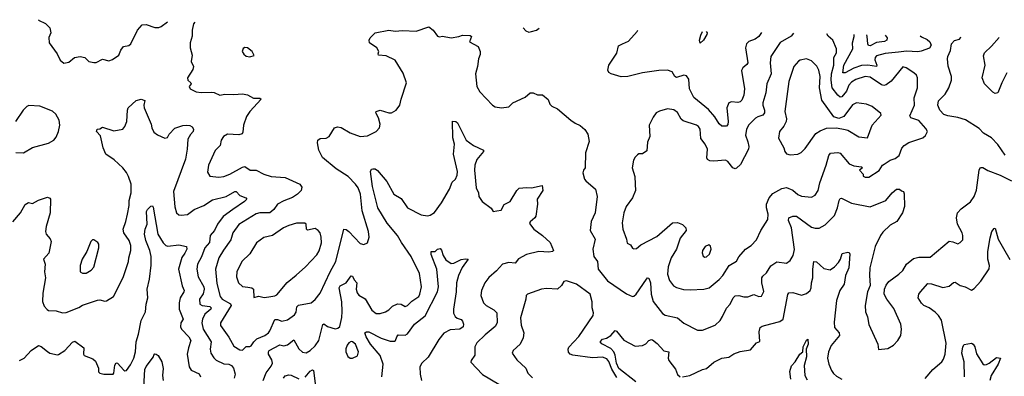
# Model space of a CAD drawing. Extents: x 2057697 to 2160550, y 827490 to 1016834.
# Tile 452 of 509: x 2099193 to 2107067, y 1013549 to 1016399. Entities that reach past the tile are written whole.
import ezdxf

# ---------------------------------------------------------------- set-up
doc = ezdxf.new("R2010")
doc.units = 0

msp = doc.modelspace()

# ---------------------------------------------------------------- linework, layer by layer
at = {"layer": '0CON20XD'}
for points in [[(2099343.9, 1016398.7), (2099345, 1016396.2), (2099398.8, 1016368.8), (2099433.8, 1016335), (2099441.2, 1016295), (2099426.4, 1016256.4), (2099428, 1016215), (2099493.3, 1016125), (2099516.7, 1016075), (2099545, 1016052.5), (2099585, 1016060), (2099632.3, 1016097.7), (2099675.9, 1016104.1), (2099715, 1016095.7), (2099745, 1016063.8), (2099785, 1016056.2), (2099805, 1016058), (2099855, 1016082.5), (2099905, 1016071.2), (2099935, 1016080), (2099985.9, 1016114.1), (2100001.2, 1016155), (2100023.3, 1016185), (2100066.4, 1016193.6), (2100082, 1016205), (2100136, 1016315), (2100171.7, 1016358.3), (2100205, 1016359.2), (2100275, 1016336), (2100305, 1016336), (2100325.8, 1016344.2), (2100374.9, 1016382.5)], [(2100592.8, 1016379), (2100584.4, 1016365), (2100571.9, 1016315), (2100572.1, 1016267.9), (2100557.5, 1016215), (2100557.5, 1016175), (2100572, 1016115), (2100565.8, 1016065), (2100582.2, 1016025), (2100577.9, 1016002.1), (2100534.4, 1015935), (2100538, 1015915), (2100562, 1015895), (2100563.8, 1015885), (2100548.8, 1015865), (2100556.7, 1015845), (2100605, 1015822), (2100645, 1015816), (2100725, 1015820.8), (2100747.3, 1015817.3), (2100795, 1015796), (2100835, 1015804.4), (2100905, 1015800.5), (2100975, 1015806.5), (2101015, 1015797.3), (2101062.5, 1015772.5), (2101115, 1015771.2), (2101123.3, 1015765), (2101034.3, 1015665), (2101006.9, 1015625), (2100981.9, 1015555), (2100978.8, 1015501.2), (2100972.9, 1015487.1), (2100945, 1015478.5), (2100855, 1015484.4), (2100823.7, 1015466.3), (2100804.2, 1015435), (2100795.4, 1015394.6), (2100756.6, 1015353.4), (2100702.2, 1015235), (2100695, 1015180), (2100715, 1015148.8), (2100785, 1015139.5), (2100825, 1015146.7), (2100875, 1015165.5), (2100975, 1015220), (2100995, 1015224.5), (2101036.8, 1015196.8), (2101085, 1015196.4), (2101145, 1015164.6), (2101205, 1015146.5), (2101315, 1015136.5), (2101433.7, 1015083.7), (2101450.9, 1015060.9), (2101444.4, 1015035), (2101416, 1015004), (2101375, 1014977.3), (2101305, 1014951.2), (2101255.7, 1014925), (2101226.8, 1014883.2), (2101195, 1014855.9), (2101115, 1014855.3), (2101085, 1014847.7), (2100945, 1014762.2), (2100897.8, 1014695), (2100881.1, 1014638.9), (2100822.6, 1014557.4), (2100786.8, 1014495), (2100758.8, 1014405), (2100769.5, 1014289.5), (2100796.2, 1014186.2), (2100813.5, 1014165), (2100879, 1014129), (2100885.8, 1014115.8), (2100798.2, 1013975), (2100799.5, 1013955), (2100865, 1013862.9), (2100905, 1013788.6), (2100955, 1013760.5), (2100975, 1013758.9), (2101005, 1013787.1), (2101035, 1013786.7), (2101045, 1013793.1), (2101064.8, 1013825.2), (2101090.5, 1013849.5), (2101152.5, 1013875), (2101181.9, 1013895), (2101195, 1013912.5), (2101235, 1014002.5), (2101255, 1014003.5), (2101290.9, 1013989.1), (2101335, 1013999.4), (2101390.6, 1014039.4), (2101405, 1014061.2), (2101410.9, 1014105), (2101421.8, 1014118.2), (2101524.6, 1014135.4), (2101555, 1014161.4), (2101597.4, 1014212.6), (2101675.2, 1014384.8), (2101720.4, 1014465), (2101785, 1014726), (2101805, 1014722.2), (2101825.3, 1014705.3), (2101915, 1014611.2), (2101945, 1014601.2), (2101973.6, 1014616.4), (2101988.8, 1014661.2), (2101984, 1014705), (2101932.5, 1014872.5), (2101918.7, 1015005), (2101898.8, 1015055), (2101877.8, 1015085), (2101819.2, 1015145), (2101725, 1015208.1), (2101615, 1015297.5), (2101584.6, 1015355), (2101573.6, 1015415), (2101577.5, 1015435), (2101595, 1015448.6), (2101645, 1015453.1), (2101668.8, 1015465), (2101712, 1015535), (2101735, 1015542.9), (2101765, 1015538.1), (2101835, 1015494.4), (2101915, 1015465.6), (2101975, 1015471.9), (2102045, 1015506), (2102070.8, 1015535), (2102075.7, 1015564.3), (2102063.7, 1015613.7), (2102040.8, 1015655), (2102043.3, 1015665), (2102075, 1015675.6), (2102145, 1015654.3), (2102166.1, 1015653.9), (2102205, 1015676.7), (2102234, 1015715), (2102244, 1015765), (2102285.7, 1015894.3), (2102260.3, 1015970.3), (2102196.5, 1016076.5), (2102125, 1016108.9), (2102063.8, 1016115), (2102058.8, 1016125), (2102066.7, 1016145), (2102048.8, 1016175), (2101990, 1016215), (2101988.8, 1016235), (2101996.2, 1016255), (2102036.7, 1016295), (2102145, 1016314.3), (2102195, 1016308.1), (2102255, 1016313.1), (2102365, 1016306.2), (2102465, 1016341.2), (2102500, 1016315), (2102535, 1016267.5), (2102550.7, 1016260.7), (2102575, 1016266.2), (2102644.3, 1016254.3), (2102705, 1016263.8), (2102735, 1016276.2), (2102795, 1016272.5), (2102806.7, 1016265), (2102791.7, 1016221.7), (2102858.8, 1016185), (2102875.9, 1016145.9), (2102875, 1016120), (2102862, 1016085), (2102854, 1016025), (2102837.5, 1015965), (2102850, 1015865), (2102871.8, 1015821.8), (2102974.4, 1015714.4), (2102995, 1015702.5), (2103045.8, 1015694.2), (2103106.3, 1015703.7), (2103136.7, 1015735), (2103235, 1015779.2), (2103275, 1015814), (2103300, 1015815), (2103335, 1015798.6), (2103375, 1015798), (2103420.5, 1015760.5), (2103433, 1015723), (2103447.7, 1015707.7), (2103495, 1015686.2), (2103601.2, 1015595), (2103635, 1015570.8), (2103675, 1015554), (2103711.7, 1015521.7), (2103735.8, 1015485), (2103747.5, 1015425), (2103718.6, 1015335), (2103716.2, 1015215), (2103702, 1015195), (2103698, 1015175), (2103710, 1015125), (2103719.7, 1015109.7), (2103798.6, 1015045), (2103811.1, 1014985), (2103795.8, 1014855), (2103762.5, 1014785), (2103756, 1014715), (2103795.9, 1014644.1), (2103777.5, 1014565), (2103783.8, 1014505), (2103812.9, 1014465), (2103818.8, 1014405), (2103895, 1014312.5), (2104045, 1014208.6), (2104095, 1014187.1), (2104105, 1014188.6), (2104122.9, 1014205), (2104205, 1014326.2), (2104215, 1014336.2), (2104225, 1014333.3), (2104237.7, 1014295), (2104242.5, 1014205), (2104257.9, 1014147.9), (2104335, 1014050.8), (2104355, 1014037.1), (2104452.5, 1014015), (2104503.4, 1013973.4), (2104615, 1013918.8), (2104655, 1013917.5), (2104755, 1013956.9), (2104794.4, 1013995), (2104813.8, 1014026.2), (2104846.8, 1014093.2), (2104874.2, 1014125), (2104899.4, 1014175), (2104915, 1014192.5), (2104945, 1014195.8), (2104985, 1014184.2), (2105015, 1014184.2), (2105065, 1014201.4), (2105105, 1014186), (2105125, 1014190), (2105144.3, 1014225.7), (2105128.9, 1014295), (2105127.8, 1014335), (2105135, 1014350), (2105165, 1014375.8), (2105199.6, 1014430.4), (2105247.3, 1014462.7), (2105325, 1014451.9), (2105355.6, 1014475), (2105378.8, 1014515), (2105388.6, 1014561.4), (2105365.7, 1014735.7), (2105342.5, 1014795), (2105344.4, 1014815.6), (2105375, 1014828.6), (2105405, 1014829.1), (2105525, 1014741.5), (2105555, 1014731.9), (2105586.4, 1014733.6), (2105635, 1014760), (2105708.9, 1014835), (2105734.6, 1014894.6), (2105746.5, 1014955), (2105755, 1014969.4), (2105765, 1014971.9), (2105845, 1014932.5), (2105995, 1014904.4), (2106120, 1014955), (2106170.8, 1015015), (2106205, 1015043.8), (2106230, 1015045), (2106245, 1015030), (2106260, 1015025), (2106266.1, 1015006.1), (2106268.6, 1014905), (2106253.7, 1014856.3), (2106207.5, 1014785), (2106155, 1014755.7), (2106095, 1014701.9), (2106076.4, 1014675), (2106035.5, 1014585), (2105993, 1014417), (2105990, 1014355), (2105995.8, 1014275), (2105972.5, 1014225), (2105953.8, 1014115), (2105957.5, 1014065), (2105972.9, 1014025), (2105983, 1013963), (2106056.7, 1013805), (2106061.7, 1013761.7), (2106135, 1013770), (2106181.7, 1013798.3), (2106216.7, 1013835), (2106240, 1013875), (2106246, 1013925), (2106238.8, 1013965), (2106185, 1014090), (2106127.1, 1014165), (2106105.8, 1014205), (2106108, 1014245), (2106121.7, 1014278.3), (2106143.3, 1014306.7), (2106225, 1014364), (2106255.4, 1014394.6), (2106285.6, 1014445), (2106339.8, 1014490.2), (2106385, 1014502.2), (2106475, 1014501.8), (2106625, 1014628), (2106655, 1014623.8), (2106695, 1014607.5), (2106715, 1014617.5), (2106735, 1014640), (2106736, 1014674), (2106730.8, 1014695), (2106694.1, 1014764.1), (2106684.6, 1014815.4), (2106693.1, 1014855), (2106722.6, 1014887.4), (2106797.6, 1014942.4), (2106825.8, 1014985), (2106844.3, 1015035.7), (2106865.7, 1015195), (2106874, 1015215), (2106881.7, 1015218.3), (2106895, 1015217.1), (2106935, 1015192.5), (2107035, 1015156.7), (2107125, 1015110)], [(2103220.2, 1016334.8), (2103240.5, 1016310.5), (2103265, 1016300), (2103285, 1016303.3), (2103325.9, 1016314.1), (2103348.3, 1016332.1)], [(2105124.8, 1016295.4), (2105105, 1016263.5), (2105075, 1016242.7), (2105025.3, 1016224.7), (2105004.4, 1016205), (2104996.5, 1016175), (2105015.5, 1016054.5), (2105008.9, 1016041.1), (2104975.7, 1016014.3), (2104965.9, 1015994.1), (2104990.5, 1015845), (2104983.3, 1015795), (2104967.5, 1015755), (2104955, 1015742.9), (2104935, 1015738.1), (2104885, 1015741.5), (2104864.2, 1015735), (2104847.9, 1015695), (2104857.9, 1015585), (2104855, 1015560), (2104845, 1015549.2), (2104808, 1015548), (2104787.2, 1015567.2), (2104752.4, 1015622.4), (2104700.4, 1015680.4), (2104585, 1015776.9), (2104550.6, 1015845), (2104543.6, 1015923.6), (2104525, 1015950.8), (2104505, 1015954.4), (2104445, 1015935.8), (2104432.5, 1015945), (2104412, 1015982), (2104375, 1015995.5), (2104305, 1015992.9), (2104175, 1015975.4), (2104055.5, 1015944.5), (2104003.1, 1015943.1), (2103923.8, 1015965), (2103905, 1015978), (2103897.1, 1015995), (2103905.6, 1016035), (2103969.7, 1016130.3), (2103980.9, 1016189.1), (2104015, 1016205.5), (2104062.3, 1016227.7), (2104131.4, 1016305), (2104135.6, 1016315.9)], [(2104684.2, 1016304.5), (2104692, 1016295), (2104689.5, 1016280.5), (2104662.5, 1016235), (2104635, 1016210), (2104630, 1016235), (2104641.2, 1016275), (2104654.3, 1016305.1)], [(2105381.8, 1016290.1), (2105364.1, 1016265.9), (2105274.6, 1016215.4), (2105201.1, 1016105), (2105193.8, 1016055), (2105203.8, 1015965), (2105167.8, 1015885), (2105161.5, 1015815), (2105136.2, 1015735), (2105136.2, 1015715), (2105150, 1015675), (2105149.1, 1015655), (2105135, 1015634.5), (2105095, 1015623.1), (2105078.1, 1015611.9), (2105021.4, 1015555), (2105005, 1015522.5), (2104997.8, 1015475), (2105015, 1015422), (2105023.7, 1015386.3), (2105021.9, 1015365), (2104957.3, 1015242.7), (2104925, 1015211.5), (2104915, 1015207.5), (2104895, 1015215.6), (2104855, 1015265.8), (2104837.3, 1015277.3), (2104745, 1015268), (2104711.6, 1015271.6), (2104695, 1015281.4), (2104687.5, 1015295), (2104694.5, 1015365), (2104674.6, 1015404.6), (2104640.4, 1015450.4), (2104635.6, 1015525), (2104622.5, 1015545), (2104605, 1015556.9), (2104499.6, 1015589.6), (2104484.3, 1015605), (2104455, 1015656), (2104425, 1015677.5), (2104373.2, 1015686.8), (2104311.2, 1015668.8), (2104283.3, 1015655), (2104259.3, 1015620.7), (2104226.7, 1015555), (2104232, 1015465), (2104215, 1015420), (2104208.3, 1015351.7), (2104175, 1015326.2), (2104145, 1015326), (2104135, 1015320), (2104115, 1015300), (2104102, 1015275), (2104091.2, 1015215), (2104113.8, 1015145), (2104114.5, 1015085), (2104117.2, 1015032.8), (2104094.2, 1014975), (2104044.3, 1014905), (2104024.4, 1014855), (2104011.1, 1014775), (2104015.4, 1014725.4), (2104045.8, 1014645.8), (2104051.7, 1014611.7), (2104079.2, 1014599.2), (2104095, 1014572.5), (2104105, 1014567.5), (2104125, 1014570), (2104161.7, 1014598.3), (2104289.2, 1014665), (2104415, 1014774.3), (2104455, 1014779.2), (2104495, 1014762.5), (2104520, 1014735), (2104522.5, 1014715), (2104475, 1014652), (2104444.6, 1014565), (2104404.3, 1014495.7), (2104378.5, 1014425), (2104373.8, 1014365), (2104389.1, 1014315), (2104422.5, 1014272.5), (2104445, 1014259.6), (2104502.2, 1014242.2), (2104555, 1014238.9), (2104665, 1014244.3), (2104706.2, 1014255), (2104787.3, 1014322.7), (2104815.5, 1014355), (2104866.7, 1014433.3), (2104925, 1014470), (2104945, 1014504.3), (2104998, 1014565), (2105043.8, 1014595), (2105085, 1014640), (2105120.6, 1014715), (2105177.4, 1014802.6), (2105180, 1014845), (2105164.7, 1014895), (2105166.1, 1014925), (2105186.2, 1014975), (2105215, 1015010), (2105289.1, 1015050.9), (2105325, 1015057.9), (2105375, 1015037.1), (2105415, 1015002.9), (2105445, 1014988.9), (2105525, 1014981.2), (2105555, 1014996.2), (2105578.1, 1015035), (2105591.5, 1015095), (2105643.8, 1015235), (2105662.7, 1015312.7), (2105677, 1015333), (2105735, 1015337.7), (2105753.4, 1015333.4), (2105826.3, 1015246.3), (2105865, 1015231.5), (2105925, 1015223.3), (2105933.3, 1015215), (2105908.8, 1015195), (2105937.5, 1015165), (2105938.8, 1015148.8), (2105955, 1015140.8), (2105985, 1015140.8), (2106067.4, 1015192.6), (2106093.3, 1015235), (2106106.7, 1015245), (2106155, 1015276.9), (2106195, 1015290.5), (2106226.7, 1015313.3), (2106248.7, 1015371.3), (2106265.5, 1015394.5), (2106305, 1015417.1), (2106415, 1015454), (2106437.7, 1015472.3), (2106452.5, 1015505), (2106440.5, 1015530.5), (2106385, 1015594.4), (2106318.8, 1015615), (2106310.5, 1015630.5), (2106348.7, 1015715), (2106346.8, 1015775), (2106372.2, 1015855), (2106374.4, 1015935), (2106364.4, 1015955), (2106344.2, 1015975), (2106282.5, 1016015), (2106255, 1016022.9), (2106162.1, 1015907.9), (2106122.8, 1015877.2), (2106105, 1015873.3), (2106085, 1015878), (2105995, 1015940.7), (2105955, 1015944.7), (2105878.8, 1015921.2), (2105845, 1015900.3), (2105825, 1015875.5), (2105805, 1015826.8), (2105767.7, 1015782.3), (2105755, 1015780.8), (2105736.2, 1015795), (2105689.5, 1015855), (2105681.5, 1015915), (2105684.4, 1015965), (2105702.7, 1016035), (2105703.2, 1016096.8), (2105724.5, 1016135), (2105726.2, 1016165), (2105695.8, 1016235.8), (2105657.8, 1016267.8), (2105648.2, 1016284.6)], [(2106393.5, 1016269.2), (2106405, 1016261.8), (2106451.7, 1016241.7), (2106471.7, 1016221.7), (2106481.9, 1016195), (2106467.8, 1016172.2), (2106403.6, 1016146.4), (2106375, 1016141.8), (2106285, 1016148.2), (2106221.2, 1016138.8), (2106115, 1016129.7), (2106045, 1016109.2), (2106033.6, 1016096.4), (2106031, 1016079), (2106047.9, 1016035), (2106044.4, 1016025.6), (2105975, 1016036.4), (2105925, 1016031.9), (2105865, 1016012.7), (2105795, 1015975.4), (2105775, 1015973.1), (2105784.1, 1016035.9), (2105854.7, 1016165), (2105854.1, 1016215), (2105867.6, 1016265), (2105866.8, 1016280)], [(2106115.4, 1016274.9), (2106130, 1016255), (2106127.1, 1016235), (2106108.8, 1016225), (2106045, 1016215.8), (2105995, 1016190.7), (2105981.6, 1016191.6), (2105974.7, 1016205), (2105971, 1016265), (2105967.1, 1016278)], [(2107075, 1015316.9), (2107015, 1015401.5), (2106964.6, 1015454.6), (2106901.1, 1015491.1), (2106865, 1015528), (2106757.9, 1015597.9), (2106695, 1015618.2), (2106615, 1015629.4), (2106585, 1015640.9), (2106550.5, 1015675), (2106535.6, 1015715), (2106539.7, 1015750.3), (2106595, 1015802.9), (2106623.8, 1015855), (2106644.5, 1015915), (2106644.5, 1015945), (2106617.6, 1016027.6), (2106613.1, 1016085), (2106615.6, 1016105), (2106636.9, 1016153.1), (2106643.8, 1016206.2), (2106668.7, 1016231.3), (2106707.8, 1016242.2), (2106717.8, 1016255), (2106719.3, 1016262.3)], [(2107086.9, 1015975), (2107046.7, 1015895), (2107015, 1015813.8), (2106995, 1015810), (2106975, 1015818.8), (2106909.2, 1015885), (2106889.2, 1015935), (2106914.3, 1016035), (2106901.2, 1016108.8), (2106908, 1016135), (2106965, 1016186.7), (2107025.5, 1016255.9)], [(2101035, 1016103.3), (2101067.5, 1016112.5), (2101052.5, 1016145), (2101015, 1016173.3), (2100995, 1016177.5), (2100980.7, 1016169.3), (2100973.3, 1016145), (2100985, 1016122.5), (2101005, 1016107.5), (2101035, 1016103.3)], [(2105355, 1015318.8), (2105415, 1015324.2), (2105443, 1015337), (2105475, 1015370), (2105560.6, 1015489.4), (2105595, 1015511.9), (2105645, 1015533.1), (2105725, 1015534), (2105795, 1015521.9), (2105815.5, 1015515.5), (2105905, 1015462), (2105972.5, 1015455), (2106010, 1015555), (2106082.5, 1015635), (2106079.3, 1015649.3), (2106010, 1015705), (2105964.1, 1015724.1), (2105885.6, 1015735.6), (2105852.3, 1015717.7), (2105785, 1015624.2), (2105745, 1015610), (2105703.2, 1015623.2), (2105606.8, 1015756.8), (2105588.2, 1015855), (2105594.1, 1015945), (2105585.3, 1015995.3), (2105567.4, 1016027.4), (2105525, 1016069.2), (2105485, 1016085.8), (2105435, 1016075.8), (2105422, 1016068), (2105385, 1016023.8), (2105343.6, 1015905), (2105312.7, 1015665), (2105325.3, 1015605.3), (2105324, 1015586), (2105305, 1015547.5), (2105269.2, 1015505), (2105262.3, 1015452.3), (2105303.8, 1015375), (2105311.2, 1015345), (2105325, 1015326.7), (2105355, 1015318.8)], [(2100054.6, 1014845), (2100068.2, 1014915), (2100068.9, 1014955), (2100085.7, 1015015), (2100083.6, 1015085), (2100064.3, 1015144.3), (2100047.9, 1015177.9), (2100018.2, 1015215), (2099949.9, 1015279.9), (2099883.3, 1015325), (2099862.2, 1015375), (2099839.5, 1015469.5), (2099808.8, 1015505), (2099812.5, 1015525), (2099835, 1015527.5), (2099855, 1015540), (2099945, 1015511.1), (2100017.5, 1015525), (2100035, 1015544.2), (2100050.4, 1015585), (2100054.4, 1015675), (2100061.4, 1015695), (2100125, 1015753.6), (2100165, 1015764.6), (2100192.9, 1015752.9), (2100185.6, 1015715), (2100188.9, 1015695), (2100244.3, 1015565), (2100249.2, 1015535), (2100265, 1015500), (2100295, 1015478.8), (2100355, 1015453.3), (2100375, 1015457.5), (2100389.2, 1015485), (2100435, 1015532.5), (2100497, 1015553), (2100525, 1015557.1), (2100555, 1015553.1), (2100573.5, 1015543.5), (2100584.3, 1015525), (2100580.8, 1015505), (2100558.5, 1015481.5), (2100538.9, 1015445), (2100533.6, 1015365), (2100519.1, 1015285), (2100423.6, 1015025), (2100433.3, 1014903.3), (2100446.7, 1014855), (2100465, 1014840), (2100483.6, 1014836.4), (2100535, 1014842.9), (2100588.1, 1014881.9), (2100665, 1014913.8), (2100735, 1014958.2), (2100845, 1014985.8), (2100915, 1015026.9), (2100925, 1015025.6), (2100955, 1014994.5), (2101002.5, 1014975), (2101010, 1014965), (2100991.2, 1014945), (2100897.8, 1014882.2), (2100821.2, 1014825), (2100774.3, 1014765.7), (2100752.3, 1014715), (2100716.5, 1014675), (2100710.6, 1014619.4), (2100674.1, 1014575.9), (2100646.4, 1014503.6), (2100614.5, 1014445), (2100609.1, 1014405), (2100621.5, 1014345), (2100664.7, 1014265), (2100669.7, 1014245), (2100661.1, 1014208.9), (2100632.1, 1014165), (2100634.5, 1014125), (2100653.3, 1014115), (2100715, 1014105.4), (2100725.7, 1014095), (2100723.1, 1014085), (2100674.7, 1014045), (2100655.3, 1014005), (2100649.3, 1013975), (2100660, 1013925), (2100724.6, 1013825), (2100717.5, 1013765), (2100723.1, 1013735), (2100745.9, 1013695.9), (2100765, 1013678.5), (2100825, 1013648.9), (2100865.3, 1013645.3), (2100888.1, 1013635), (2100903, 1013613), (2100916.9, 1013566.9), (2100908.1, 1013535)], [(2099163.6, 1015336.4), (2099225, 1015333.8), (2099295, 1015377.5), (2099425, 1015411.4), (2099466, 1015435), (2099485, 1015460), (2099504.5, 1015505.5), (2099515.6, 1015555), (2099510, 1015595), (2099482.5, 1015645), (2099455, 1015668.9), (2099355, 1015707.5), (2099266.4, 1015713.6), (2099250, 1015705), (2099220, 1015675), (2099159.2, 1015585)], [(2101141.5, 1013515), (2101164.2, 1013575.8), (2101205, 1013630.6), (2101214.7, 1013655), (2101210.3, 1013680.3), (2101184.1, 1013725), (2101182.9, 1013745), (2101189.4, 1013755), (2101275, 1013800.5), (2101305, 1013793.6), (2101335, 1013800.4), (2101385, 1013840), (2101425, 1013769.2), (2101455, 1013740.6), (2101485, 1013736.5), (2101515.6, 1013755), (2101556.6, 1013793.4), (2101584.6, 1013835), (2101616.9, 1013963.1), (2101625, 1013966.9), (2101655, 1013948.1), (2101715, 1013927.5), (2101737, 1013933), (2101753.2, 1013946.8), (2101770.8, 1014019.2), (2101772.8, 1014067.2), (2101768.4, 1014145), (2101747.1, 1014255), (2101755, 1014270.6), (2101805, 1014296.7), (2101845, 1014352), (2101855, 1014350), (2101869.4, 1014319.4), (2101889.4, 1014295), (2101884.6, 1014245), (2101891.1, 1014215), (2101905, 1014198.1), (2101955, 1014166.9), (2102008.6, 1014078.6), (2102045, 1014050.6), (2102075, 1014050), (2102120, 1014065), (2102145, 1014079.2), (2102175, 1014108.6), (2102215, 1014127.1), (2102245, 1014126), (2102275, 1014106.2), (2102295, 1014113.8), (2102329.8, 1014150.2), (2102385, 1014185.8), (2102394.5, 1014205), (2102406.9, 1014265), (2102391.7, 1014371.7), (2102322.9, 1014505), (2102246.9, 1014616.9), (2102215.8, 1014675), (2102131.9, 1014771.9), (2102056.6, 1014895), (2102015.4, 1015065), (2102000, 1015185), (2102007, 1015203), (2102017, 1015207), (2102035, 1015207.5), (2102055, 1015193.8), (2102129.1, 1015105), (2102186, 1015005), (2102245, 1014970), (2102294.6, 1014894.6), (2102405, 1014840), (2102455, 1014831.4), (2102475, 1014835.8), (2102510.9, 1014859.1), (2102566.7, 1014935), (2102630.5, 1015045), (2102650.9, 1015099.1), (2102678.9, 1015125), (2102692.5, 1015155), (2102693.3, 1015185), (2102663.7, 1015325), (2102670, 1015405), (2102656.7, 1015455), (2102653.3, 1015586.7), (2102680, 1015585), (2102695, 1015573.3), (2102765, 1015436), (2102823.4, 1015393.4), (2102902.5, 1015355), (2102903.3, 1015345), (2102848.2, 1015281.8), (2102833.1, 1015235), (2102830.4, 1015195), (2102844.5, 1015055), (2102861.4, 1015015), (2102866.2, 1014985), (2102892.5, 1014945), (2102963, 1014893), (2102980, 1014865), (2103008.3, 1014871.7), (2103045, 1014877.5), (2103068.3, 1014921.7), (2103116.7, 1014945), (2103168.8, 1015035), (2103188.8, 1015051.2), (2103245, 1015058.6), (2103285.6, 1015054.4), (2103372.5, 1015072.5), (2103377.5, 1015035), (2103331.2, 1014965), (2103333.3, 1014925), (2103320.5, 1014829.5), (2103313.3, 1014815), (2103275, 1014782.5), (2103270.7, 1014770.7), (2103304.3, 1014724.3), (2103375, 1014672.9), (2103435, 1014617.5), (2103463.3, 1014555), (2103453.9, 1014546.1), (2103425, 1014540.8), (2103345, 1014545.8), (2103245, 1014521.9), (2103181.7, 1014488.3), (2103155, 1014454.3), (2103105, 1014457.3), (2103055, 1014444.4), (2103007.6, 1014392.4), (2102945, 1014338.6), (2102913.9, 1014296.1), (2102885.6, 1014235), (2102880.6, 1014195), (2102903.1, 1014135), (2102922.5, 1014115), (2102985, 1014079.5), (2103007.8, 1014055), (2103011.1, 1013975), (2102995, 1013945.8), (2102915, 1013881.1), (2102849.2, 1013815), (2102832.9, 1013785), (2102832.3, 1013717.7), (2102803.8, 1013675), (2102802.3, 1013662.3), (2102895, 1013563.1), (2103025, 1013486.2)], [(2099137.2, 1014782.8), (2099199.2, 1014855), (2099237.9, 1014922.1), (2099265, 1014938), (2099295, 1014930), (2099345, 1014956), (2099415, 1014980), (2099433.6, 1014973.6), (2099438.8, 1014965), (2099436, 1014855), (2099404.2, 1014745), (2099399.2, 1014705), (2099404.4, 1014684.4), (2099436.6, 1014646.6), (2099445.7, 1014625), (2099427.1, 1014532.9), (2099383.8, 1014485), (2099395.8, 1014445.8), (2099390.6, 1014385), (2099400, 1014335), (2099377.3, 1014212.7), (2099376.7, 1014146.7), (2099389.1, 1014109.1), (2099412.6, 1014082.6), (2099425, 1014075.8), (2099485, 1014071.4), (2099535, 1014057.1), (2099565, 1014058.9), (2099665, 1014097.8), (2099695, 1014117.1), (2099815, 1014158.6), (2099835, 1014160.6), (2099875, 1014148.6), (2099888, 1014152), (2099943.2, 1014186.8), (2100020.9, 1014339.1), (2100064.3, 1014465), (2100065.6, 1014495), (2100082.5, 1014555), (2100080.9, 1014595), (2100068.2, 1014635), (2100025.4, 1014695), (2100020, 1014725), (2100042.9, 1014785), (2100054.6, 1014845)], [(2099192, 1013675), (2099228.1, 1013695), (2099284.2, 1013755), (2099345, 1013793.8), (2099365, 1013785.8), (2099415, 1013748), (2099435, 1013733.8), (2099495, 1013721.2), (2099505, 1013724), (2099554.3, 1013755.7), (2099615, 1013822), (2099635, 1013830.8), (2099705, 1013777.5), (2099704, 1013725), (2099710, 1013715), (2099778.3, 1013688.3), (2099799.2, 1013669.2), (2099823.8, 1013613.8), (2099824.2, 1013584.2), (2099833.9, 1013573.9), (2099865, 1013566.7), (2099940, 1013565), (2099946.1, 1013573.9), (2099955, 1013637.5), (2099965, 1013657.5), (2099975, 1013653.3), (2100025, 1013598), (2100035, 1013592.5), (2100046.7, 1013595), (2100079.7, 1013640.3), (2100106.9, 1013695), (2100120, 1013745), (2100124.4, 1013825), (2100144.6, 1013885.4), (2100165.4, 1013995), (2100198.9, 1014065), (2100204.7, 1014125), (2100217.5, 1014175), (2100211.8, 1014245), (2100231.3, 1014325), (2100243.6, 1014436.4), (2100245.4, 1014505), (2100233.3, 1014555), (2100202.1, 1014635), (2100191.8, 1014685), (2100196.5, 1014723.5), (2100212.1, 1014765), (2100208.5, 1014865), (2100215, 1014882), (2100241.7, 1014908.3), (2100255, 1014910), (2100259.7, 1014899.7), (2100298.2, 1014685), (2100340, 1014615), (2100360.8, 1014595), (2100378.3, 1014588.3), (2100465, 1014599.2), (2100526.7, 1014585), (2100528.8, 1014565), (2100515, 1014532), (2100490.8, 1014499.2), (2100463.9, 1014406.1), (2100493.1, 1014273.1), (2100507.5, 1014235), (2100506.4, 1014223.6), (2100476.5, 1014175), (2100468.8, 1014135), (2100469.2, 1014085), (2100500.6, 1014005), (2100482.7, 1013975), (2100478.2, 1013945), (2100487.5, 1013925), (2100546.7, 1013865), (2100563.1, 1013835), (2100542.2, 1013775), (2100533.4, 1013726.6), (2100548.2, 1013625), (2100565, 1013598.9), (2100629.4, 1013569.4), (2100639.4, 1013545)], [(2101065, 1014177.5), (2101105, 1014190), (2101148.9, 1014178.9), (2101185, 1014184.5), (2101235, 1014191.4), (2101249.3, 1014200.7), (2101331.5, 1014298.5), (2101405, 1014356), (2101478, 1014425), (2101569.3, 1014520.7), (2101588.9, 1014551.1), (2101606.5, 1014615), (2101605, 1014660), (2101596.3, 1014696.3), (2101581.2, 1014715), (2101555, 1014730), (2101495, 1014716.2), (2101486, 1014726), (2101484, 1014764), (2101473.9, 1014773.9), (2101406.6, 1014773.4), (2101345, 1014754.4), (2101304, 1014735), (2101215, 1014674.3), (2101145, 1014657.1), (2101087.5, 1014615), (2101033.3, 1014526.7), (2100969.4, 1014465), (2100928.9, 1014385), (2100928.1, 1014345), (2100942.9, 1014295), (2100975, 1014267.1), (2101017.8, 1014262.2), (2101050, 1014255), (2101062.5, 1014245), (2101065, 1014177.5)], [(2106603.1, 1013813.1), (2106565, 1013996.2), (2106540.6, 1014035), (2106515, 1014060.9), (2106466.6, 1014096.6), (2106425, 1014115.7), (2106405, 1014134), (2106379.2, 1014175), (2106384.2, 1014205), (2106396, 1014225), (2106455, 1014289.2), (2106485, 1014286.7), (2106575, 1014258.1), (2106625, 1014268.6), (2106661.2, 1014298.8), (2106675, 1014302.1), (2106715, 1014274.4), (2106753.7, 1014263.7), (2106805, 1014236), (2106825, 1014250), (2106879.8, 1014310.2), (2106945, 1014408.8), (2106948.8, 1014435), (2106936, 1014486), (2106936.8, 1014545), (2106954, 1014655), (2106968.6, 1014705), (2106985, 1014730), (2106995, 1014733.3), (2107018.5, 1014645), (2107061.4, 1014571.4), (2107112.4, 1014482.4)], [(2099695, 1014373.8), (2099725, 1014374.2), (2099765, 1014398), (2099785, 1014421.2), (2099826, 1014575), (2099826, 1014605), (2099819.4, 1014619.4), (2099785, 1014640), (2099775, 1014638.8), (2099762.5, 1014625), (2099729.2, 1014545), (2099692.5, 1014485), (2099676.2, 1014435), (2099676.7, 1014385), (2099695, 1014373.8)], [(2102088.5, 1013545), (2102099.5, 1013645), (2102075.9, 1013715), (2101999.8, 1013805), (2101963.8, 1013865), (2101954.2, 1013895.8), (2101966, 1013904), (2101985, 1013903.1), (2102083.1, 1013853.1), (2102155, 1013829.5), (2102189.8, 1013830.2), (2102197.5, 1013835), (2102208.5, 1013865), (2102220.6, 1013879.4), (2102275, 1013878.8), (2102295, 1013889.5), (2102350, 1013965), (2102436.8, 1014033.2), (2102533.3, 1014225), (2102543.3, 1014265), (2102530, 1014405), (2102483.2, 1014523.2), (2102483.8, 1014546.2), (2102515, 1014547.5), (2102534.3, 1014565.7), (2102555, 1014570), (2102567.7, 1014557.7), (2102580.8, 1014515), (2102600.7, 1014480.7), (2102645, 1014450.6), (2102665, 1014453.1), (2102725, 1014481.5), (2102757.8, 1014487.8), (2102778.8, 1014485), (2102730.5, 1014419.5), (2102703.1, 1014355), (2102686.5, 1014295), (2102684.6, 1014224.6), (2102661.5, 1014085), (2102663.3, 1014053.3), (2102677, 1014027), (2102693.1, 1014013.1), (2102725, 1014001.9), (2102735, 1013990), (2102743.5, 1013965), (2102740.5, 1013945), (2102712, 1013925), (2102635, 1013919.7), (2102585, 1013894.5), (2102545, 1013843.5), (2102458.8, 1013701.2), (2102410, 1013655), (2102393.6, 1013625), (2102395.7, 1013565), (2102405.8, 1013515.8)], [(2104671.7, 1014501.7), (2104685, 1014504), (2104709.2, 1014525), (2104724, 1014565), (2104717.7, 1014587.7), (2104705, 1014598.8), (2104673.8, 1014585), (2104653.8, 1014555), (2104651.2, 1014535), (2104659.3, 1014509.3), (2104671.7, 1014501.7)], [(2104495, 1013544.4), (2104552.5, 1013555), (2104655, 1013603.8), (2104685, 1013611.2), (2104745, 1013661.2), (2104807.5, 1013695), (2104865, 1013701.2), (2104905, 1013727.5), (2104955, 1013746), (2105038.9, 1013761.1), (2105085, 1013817.1), (2105113.3, 1013826.7), (2105107.5, 1013905), (2105115, 1013937.5), (2105131.7, 1013948.3), (2105201.2, 1013968.8), (2105273.3, 1013986.7), (2105300, 1014005), (2105336.9, 1014203.1), (2105344.4, 1014215.6), (2105375, 1014218.6), (2105445, 1014197.8), (2105485, 1014209.4), (2105515, 1014234.2), (2105523.5, 1014255), (2105524.6, 1014295), (2105535.4, 1014335), (2105535.6, 1014405), (2105545, 1014466.2), (2105565, 1014463.8), (2105625, 1014411.4), (2105675, 1014398.8), (2105710, 1014425), (2105741.2, 1014458.8), (2105756.2, 1014483.8), (2105770.9, 1014529.1), (2105815, 1014542), (2105827, 1014537), (2105832, 1014525), (2105823.5, 1014415), (2105798.2, 1014355), (2105786, 1014285), (2105753.3, 1014235), (2105725.3, 1014155), (2105707.4, 1013982.6), (2105709.8, 1013939.8), (2105746.9, 1013895), (2105750, 1013875), (2105681.5, 1013795), (2105661.5, 1013745), (2105653.5, 1013695), (2105663.1, 1013645), (2105684.4, 1013595), (2105701.4, 1013571.4), (2105725, 1013550), (2105767, 1013527)], [(2103969.5, 1013539.5), (2103929, 1013605), (2103905, 1013666.5), (2103889.7, 1013689.7), (2103855, 1013702.5), (2103775, 1013695.4), (2103616.9, 1013716.9), (2103595, 1013726.9), (2103581.5, 1013741.5), (2103578.2, 1013765), (2103585, 1013782), (2103664.2, 1013865.8), (2103778.6, 1014035), (2103781.9, 1014055), (2103772.2, 1014095), (2103772.2, 1014145), (2103756.2, 1014205), (2103645, 1014284.2), (2103565, 1014310.8), (2103544.3, 1014305.7), (2103525, 1014273.3), (2103494.2, 1014245.8), (2103405, 1014250.6), (2103365, 1014245.6), (2103253.3, 1014205), (2103243.8, 1014195), (2103242, 1014165), (2103199.1, 1014015), (2103203.4, 1013956.6), (2103223.8, 1013895), (2103220, 1013855), (2103195, 1013806), (2103139.2, 1013755), (2103130.8, 1013735), (2103169.5, 1013679.5), (2103240, 1013615), (2103258.1, 1013575), (2103295, 1013536.5)], [(2104120.8, 1013505), (2103985, 1013612), (2103965, 1013654.4), (2103956.5, 1013716.5), (2103945.5, 1013745.5), (2103920.2, 1013770.2), (2103848.9, 1013808.9), (2103834.2, 1013825), (2103853.9, 1013846.1), (2103885, 1013854.4), (2103922, 1013875), (2103955, 1013913.8), (2103965, 1013910), (2104025, 1013837.1), (2104115, 1013789.2), (2104175, 1013794), (2104201.4, 1013808.6), (2104225, 1013833.8), (2104245, 1013843.3), (2104255, 1013840), (2104291.9, 1013811.9), (2104345, 1013752), (2104383.9, 1013743.9), (2104379.4, 1013695), (2104385.7, 1013675), (2104437, 1013607), (2104455, 1013562), (2104475, 1013545.8)], [(2101855, 1013692.5), (2101895, 1013713.3), (2101903.8, 1013745), (2101877.8, 1013805), (2101856, 1013825), (2101845, 1013827.1), (2101825, 1013816.2), (2101812.5, 1013797.5), (2101802.4, 1013767.6), (2101802.5, 1013745), (2101817.3, 1013707.3), (2101835, 1013693.3), (2101855, 1013692.5)], [(2105359.5, 1013525), (2105353, 1013587), (2105365, 1013632.5), (2105395, 1013663.8), (2105431.2, 1013725), (2105456, 1013745), (2105460, 1013785), (2105485, 1013838.8), (2105495, 1013846.2), (2105499.1, 1013805), (2105482.5, 1013765), (2105485.6, 1013705), (2105467.1, 1013635), (2105471.5, 1013555), (2105491.3, 1013521.3)], [(2106435, 1013530), (2106495, 1013604), (2106566.8, 1013663.2), (2106582, 1013685), (2106593.1, 1013725), (2106603.1, 1013813.1)], [(2106748, 1013545), (2106746, 1013665), (2106728.8, 1013735), (2106735.5, 1013785), (2106745, 1013803.1), (2106804, 1013814), (2106819.2, 1013805), (2106830.7, 1013785), (2106845, 1013727.5), (2106895, 1013648.6), (2106905, 1013641.5), (2106925, 1013642.7), (2106945, 1013652.7), (2107005, 1013698.9), (2107036.2, 1013695), (2107018.5, 1013645), (2106963.3, 1013555), (2106950.8, 1013515)], [(2100186.8, 1013463.2), (2100195, 1013602.5), (2100205, 1013626.7), (2100263.3, 1013705), (2100265, 1013717.5), (2100275, 1013727.5), (2100285, 1013726.7), (2100300, 1013715), (2100330, 1013665), (2100340.3, 1013610.3), (2100336, 1013555), (2100341.9, 1013515)], [(2101303.3, 1013535), (2101315, 1013552), (2101345, 1013560), (2101365, 1013557.5), (2101425, 1013528.1)], [(2101475, 1013543.1), (2101515, 1013590), (2101535, 1013599.2), (2101543.3, 1013595), (2101558.9, 1013468.9)]]:
    msp.add_lwpolyline(points, dxfattribs=at)

doc.saveas('drawing.dxf')
